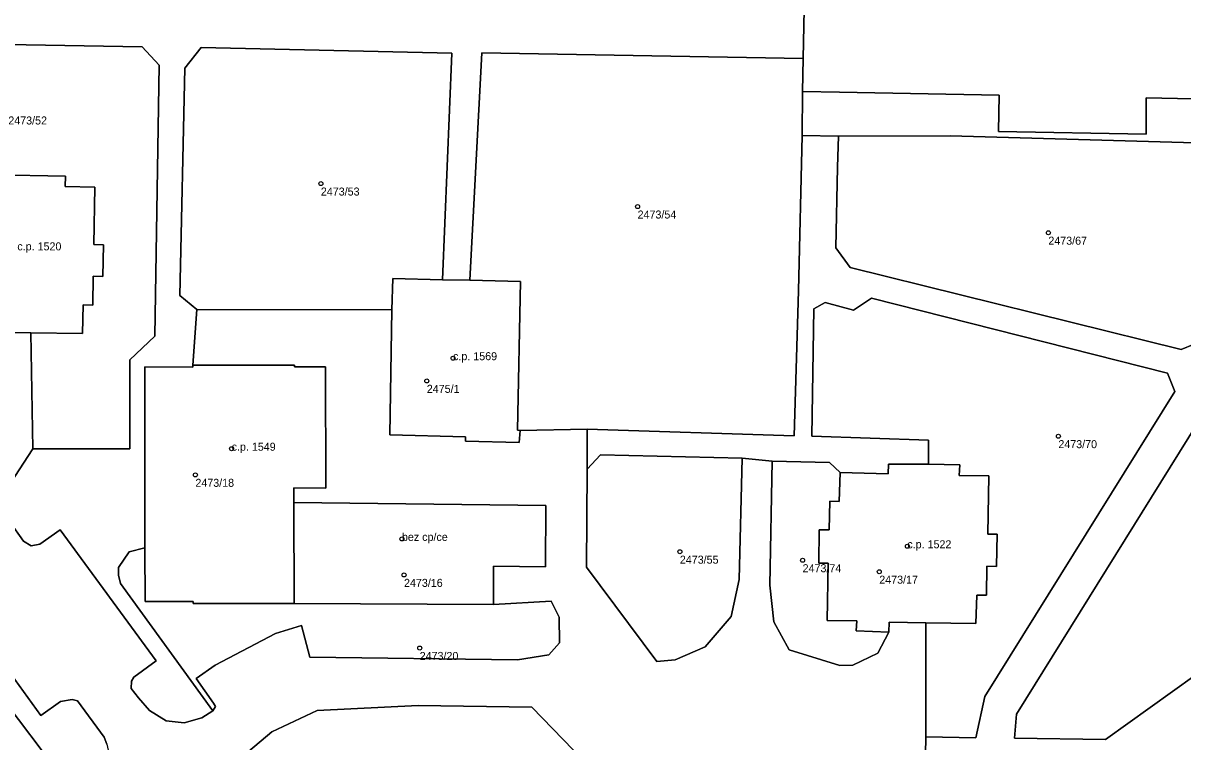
# Model space of a CAD drawing. Extents: x -878211 to -870363, y -1058464 to -1052522.
# Drawn here: x -873960.2 to -873815.3, y -1055693.1 to -1055603.3 of the extents above; entities that cross this region are included whole.
import ezdxf

# ---------------------------------------------------------------- set-up
doc = ezdxf.new("R2010")
doc.units = 0
for name, color, linetype in [('Definiční body', 7, 'Continuous'), ('Polygon budovy', 7, 'Continuous'), ('Polygon parcely', 7, 'Continuous')]:
    doc.layers.add(name, color=color, linetype=linetype)

msp = doc.modelspace()

# ---------------------------------------------------------------- linework, layer by layer
at = {"layer": 'Definiční body'}
for centre in [(-873923.01, -1055623.31994), (-873883.43, -1055626.18994), (-873832.1, -1055629.45994), (-873906.49, -1055645.12994), (-873909.77, -1055647.96994), (-873830.85, -1055654.87994), (-873934.16, -1055656.43994), (-873938.69, -1055659.70994), (-873912.88, -1055667.70994), (-873849.72, -1055668.62994), (-873878.15, -1055669.30994), (-873862.81, -1055670.37994), (-873912.62, -1055672.20994), (-873853.23, -1055671.80994), (-873910.66, -1055681.33994)]:
    msp.add_circle(centre, 0.25, dxfattribs=at)
at = {"layer": 'Polygon budovy'}
msp.add_lwpolyline([(-873963.7, -1055641.9), (-873959.25, -1055641.96), (-873952.78, -1055642.05), (-873952.72, -1055638.46), (-873951.52, -1055638.49), (-873951.47, -1055634.89), (-873950.26, -1055634.92), (-873950.17, -1055630.97), (-873951.39, -1055630.93), (-873951.25, -1055623.77), (-873954.95, -1055623.69), (-873954.92, -1055622.4), (-873963.85, -1055622.22)], dxfattribs=at)
for points in [[(-873914.38, -1055654.71), (-873904.93, -1055654.96), (-873904.94, -1055655.51), (-873898.21, -1055655.67), (-873898.1, -1055654.17), (-873898.42, -1055654.14), (-873898.08, -1055635.56), (-873904.39, -1055635.4), (-873907.8, -1055635.32), (-873914.01, -1055635.16), (-873914.14, -1055639.08)], [(-873945, -1055646.21), (-873945.01, -1055668.81), (-873944.98, -1055675.54), (-873938.97, -1055675.53), (-873938.98, -1055675.79), (-873926.34, -1055675.78), (-873926.38, -1055663.14), (-873926.38, -1055661.31), (-873922.41, -1055661.35), (-873922.43, -1055646.21), (-873926.31, -1055646.22), (-873926.3, -1055646.02), (-873939, -1055646.02), (-873939, -1055646.24)], [(-873843.18, -1055658.47), (-873847.08, -1055658.38), (-873852.07, -1055658.38), (-873852.12, -1055659.59), (-873858.13, -1055659.42), (-873858.23, -1055663.03), (-873859.4, -1055663.01), (-873859.51, -1055666.58), (-873860.72, -1055666.57), (-873860.8, -1055670.74), (-873859.6, -1055670.75), (-873859.76, -1055677.89), (-873856.05, -1055677.93), (-873856.11, -1055679.21), (-873852.05, -1055679.34), (-873852.01, -1055678.1), (-873847.41, -1055678.18), (-873841.15, -1055678.28), (-873841.05, -1055674.72), (-873839.85, -1055674.74), (-873839.77, -1055671.13), (-873838.57, -1055671.15), (-873838.49, -1055667.13), (-873839.68, -1055667.11), (-873839.53, -1055659.82), (-873843.23, -1055659.79)], [(-873894.89, -1055663.52), (-873926.38, -1055663.14), (-873926.34, -1055675.78), (-873901.44, -1055675.89), (-873901.43, -1055671.1), (-873894.96, -1055671.19)]]:
    msp.add_lwpolyline(points, close=True, dxfattribs=at)
at = {"layer": 'Polygon parcely'}
for points in [[(-873939, -1055646.24), (-873939, -1055646.02), (-873938.5, -1055639.04), (-873940.63, -1055637.29), (-873939.99, -1055608.9), (-873937.97, -1055606.32), (-873906.65, -1055607.04), (-873907.8, -1055635.32), (-873904.39, -1055635.4), (-873902.89, -1055606.98), (-873862.74, -1055607.69), (-873862.61, -1055601.58), (-873934.16, -1055600.31), (-873936.42, -1055598.24), (-873940.15, -1055561.55), (-873938.48, -1055559.34), (-873932.37, -1055558.8), (-873893.46, -1055559.4), (-873859.7, -1055559.9), (-873858.02, -1055559.6), (-873839.38, -1055559.85), (-873812.7, -1055540.83)], [(-873862.61, -1055601.58), (-873862.74, -1055607.69), (-873862.83, -1055611.81), (-873858.22, -1055611.91), (-873838.26, -1055612.27), (-873838.33, -1055616.8), (-873819.89, -1055617.14), (-873819.87, -1055612.58), (-873810.05, -1055612.8)], [(-874022.79, -1055604.89), (-873945.35, -1055606.22), (-873943.21, -1055608.53), (-873943.77, -1055642.39), (-873946.88, -1055645.34), (-873946.9, -1055656.47), (-873959, -1055656.47), (-873961.8, -1055660.74)], [(-873963.85, -1055622.22), (-873954.92, -1055622.4), (-873954.95, -1055623.69), (-873951.25, -1055623.77), (-873951.39, -1055630.93), (-873950.17, -1055630.97), (-873950.26, -1055634.92), (-873951.47, -1055634.89), (-873951.52, -1055638.49), (-873952.72, -1055638.46), (-873952.78, -1055642.05), (-873959.25, -1055641.96), (-873959, -1055656.47), (-873946.9, -1055656.47), (-873946.88, -1055645.34), (-873943.77, -1055642.39), (-873943.21, -1055608.53), (-873945.35, -1055606.22), (-874022.79, -1055604.89)], [(-873810.05, -1055612.8), (-873819.87, -1055612.58), (-873819.89, -1055617.14), (-873838.33, -1055616.8), (-873838.26, -1055612.27), (-873858.22, -1055611.91), (-873862.83, -1055611.81), (-873862.87, -1055617.31), (-873858.34, -1055617.38), (-873844.38, -1055617.36), (-873813.76, -1055618.21)], [(-873812.26, -1055642.73), (-873815.49, -1055644.05), (-873856.86, -1055633.81), (-873858.66, -1055631.36), (-873858.43, -1055621.25), (-873858.34, -1055617.38), (-873862.87, -1055617.31), (-873863.34, -1055636.7), (-873863.88, -1055654.83), (-873889.73, -1055653.99), (-873889.74, -1055659.01), (-873888.07, -1055657.2), (-873870.38, -1055657.63), (-873866.62, -1055657.98), (-873859.45, -1055658.18), (-873858.13, -1055659.42), (-873852.12, -1055659.59), (-873852.07, -1055658.38), (-873847.08, -1055658.38), (-873847.09, -1055655.37), (-873861.65, -1055654.89), (-873861.41, -1055638.96), (-873859.99, -1055638.17), (-873856.47, -1055639.11), (-873854.19, -1055637.64), (-873817.21, -1055646.99), (-873816.31, -1055649.29), (-873840.03, -1055687.4), (-873841.16, -1055692.57), (-873847.39, -1055692.44), (-873847.44, -1055694.64)], [(-873963.7, -1055641.9), (-873959.25, -1055641.96), (-873952.78, -1055642.05), (-873952.72, -1055638.46), (-873951.52, -1055638.49), (-873951.47, -1055634.89), (-873950.26, -1055634.92), (-873950.17, -1055630.97), (-873951.39, -1055630.93), (-873951.25, -1055623.77), (-873954.95, -1055623.69), (-873954.92, -1055622.4), (-873963.85, -1055622.22)], [(-873847.44, -1055694.64), (-873847.39, -1055692.44), (-873847.41, -1055678.18), (-873852.01, -1055678.1), (-873852.05, -1055679.34), (-873853.4, -1055681.97), (-873856.53, -1055683.47), (-873858.15, -1055683.51), (-873864.48, -1055681.55), (-873866.4, -1055678.08), (-873866.91, -1055673.49), (-873866.62, -1055657.98), (-873870.38, -1055657.63), (-873870.72, -1055672.77), (-873871.74, -1055677.41), (-873874.99, -1055681.18), (-873878.73, -1055682.81), (-873881.02, -1055683.01), (-873889.81, -1055671.24), (-873889.74, -1055659.01), (-873889.73, -1055653.99), (-873898.1, -1055654.17), (-873898.21, -1055655.67), (-873904.94, -1055655.51), (-873904.93, -1055654.96), (-873914.38, -1055654.71), (-873914.14, -1055639.08), (-873938.5, -1055639.04), (-873939, -1055646.02), (-873926.3, -1055646.02), (-873926.31, -1055646.22), (-873922.43, -1055646.21), (-873922.41, -1055661.35), (-873926.38, -1055661.31), (-873926.38, -1055663.14), (-873894.89, -1055663.52), (-873894.96, -1055671.19), (-873901.43, -1055671.1), (-873901.44, -1055675.89), (-873894.23, -1055675.5), (-873893.23, -1055677.48), (-873893.18, -1055680.7), (-873894.54, -1055682.21), (-873898.42, -1055682.81), (-873924.41, -1055682.48), (-873925.42, -1055678.51), (-873928.68, -1055679.54), (-873936.23, -1055683.48), (-873938.61, -1055685.14), (-873936.43, -1055688.22), (-873936.16, -1055688.63), (-873936.52, -1055689.17)], [(-873961.8, -1055660.74), (-873959, -1055656.47), (-873959.25, -1055641.96), (-873963.7, -1055641.9)], [(-873961.88, -1055665.58), (-873960.17, -1055668), (-873959.21, -1055668.59), (-873958.12, -1055668.37), (-873955.58, -1055666.58), (-873943.58, -1055682.94), (-873946.37, -1055684.97), (-873946.69, -1055685.5), (-873946.7, -1055686.38), (-873945.82, -1055687.57), (-873944.41, -1055689.15), (-873942.36, -1055690.45), (-873940.1, -1055690.7), (-873937.88, -1055690.08), (-873936.52, -1055689.17), (-873948.06, -1055673.26), (-873948.29, -1055672.23), (-873948.29, -1055671.27), (-873946.95, -1055669.34), (-873945.01, -1055668.81), (-873945, -1055646.21), (-873939, -1055646.24)], [(-873936.52, -1055689.17), (-873937.88, -1055690.08), (-873940.1, -1055690.7), (-873942.36, -1055690.45), (-873944.41, -1055689.15), (-873945.82, -1055687.57), (-873946.7, -1055686.38), (-873946.69, -1055685.5), (-873946.37, -1055684.97), (-873943.58, -1055682.94), (-873955.58, -1055666.58), (-873958.12, -1055668.37), (-873959.21, -1055668.59), (-873960.17, -1055668), (-873961.88, -1055665.58)], [(-873974.98, -1055671.54), (-873943.66, -1055712.93), (-873934.83, -1055725.07), (-873927.89, -1055736.26), (-873915.27, -1055753.61), (-873915.19, -1055753.92), (-873915.35, -1055754.21), (-873915.9, -1055754.59), (-873941.29, -1055773.04), (-873988.43, -1055807.41)], [(-873969.43, -1055674.02), (-873957.99, -1055689.77), (-873955.56, -1055688.02), (-873954.08, -1055687.75), (-873953.41, -1055687.92), (-873950.11, -1055692.47), (-873949.76, -1055693.33), (-873949.39, -1055695), (-873949.34, -1055697.1), (-873949.26, -1055699.28), (-873948.54, -1055701.48), (-873947.13, -1055703.41), (-873944.88, -1055704.89), (-873942.12, -1055705.84), (-873940.32, -1055706.92), (-873939.32, -1055708.27), (-873938.88, -1055709.77), (-873938.92, -1055712.51)], [(-873949.76, -1055693.33), (-873950.11, -1055692.47), (-873953.41, -1055687.92), (-873954.08, -1055687.75), (-873955.56, -1055688.02), (-873957.99, -1055689.77), (-873969.43, -1055674.02)], [(-873932.83, -1055694.94), (-873929.14, -1055691.8), (-873923.49, -1055689.15), (-873910.86, -1055688.51), (-873896.66, -1055688.74), (-873891.45, -1055694.08)], [(-873891.45, -1055694.08), (-873896.66, -1055688.74), (-873910.86, -1055688.51), (-873923.49, -1055689.15), (-873929.14, -1055691.8), (-873932.83, -1055694.94)]]:
    msp.add_lwpolyline(points, dxfattribs=at)
for points in [[(-873914.14, -1055639.08), (-873914.01, -1055635.16), (-873907.8, -1055635.32), (-873906.65, -1055607.04), (-873937.97, -1055606.32), (-873939.99, -1055608.9), (-873940.63, -1055637.29), (-873938.5, -1055639.04)], [(-873862.83, -1055611.81), (-873862.74, -1055607.69), (-873902.89, -1055606.98), (-873904.39, -1055635.4), (-873898.08, -1055635.56), (-873898.42, -1055654.14), (-873898.1, -1055654.17), (-873889.73, -1055653.99), (-873863.88, -1055654.83), (-873863.34, -1055636.7), (-873862.87, -1055617.31)], [(-873807.28, -1055617.83), (-873808.09, -1055618.33), (-873813.76, -1055618.21), (-873844.38, -1055617.36), (-873858.34, -1055617.38), (-873858.43, -1055621.25), (-873858.66, -1055631.36), (-873856.86, -1055633.81), (-873815.49, -1055644.05), (-873812.26, -1055642.73), (-873802.31, -1055626.82), (-873806.09, -1055620.23)], [(-873898.08, -1055635.56), (-873904.39, -1055635.4), (-873907.8, -1055635.32), (-873914.01, -1055635.16), (-873914.14, -1055639.08), (-873914.38, -1055654.71), (-873904.93, -1055654.96), (-873904.94, -1055655.51), (-873898.21, -1055655.67), (-873898.1, -1055654.17), (-873898.42, -1055654.14)], [(-873847.39, -1055692.44), (-873841.16, -1055692.57), (-873840.03, -1055687.4), (-873816.31, -1055649.29), (-873817.21, -1055646.99), (-873854.19, -1055637.64), (-873856.47, -1055639.11), (-873859.99, -1055638.17), (-873861.41, -1055638.96), (-873861.65, -1055654.89), (-873847.09, -1055655.37), (-873847.08, -1055658.38), (-873843.18, -1055658.47), (-873843.23, -1055659.79), (-873839.53, -1055659.82), (-873839.68, -1055667.11), (-873838.49, -1055667.13), (-873838.57, -1055671.15), (-873839.77, -1055671.13), (-873839.85, -1055674.74), (-873841.05, -1055674.72), (-873841.15, -1055678.28), (-873847.41, -1055678.18)], [(-873922.43, -1055646.21), (-873926.31, -1055646.22), (-873926.3, -1055646.02), (-873939, -1055646.02), (-873939, -1055646.24), (-873945, -1055646.21), (-873945.01, -1055668.81), (-873944.98, -1055675.54), (-873938.97, -1055675.53), (-873938.98, -1055675.79), (-873926.34, -1055675.78), (-873926.38, -1055663.14), (-873926.38, -1055661.31), (-873922.41, -1055661.35)], [(-873741.48, -1055679.07), (-873794.26, -1055670.78), (-873824.94, -1055692.78), (-873836.33, -1055692.61), (-873836.07, -1055689.6), (-873811.25, -1055649.69), (-873808.37, -1055648.95), (-873745.8, -1055674.31), (-873742.83, -1055677.06)], [(-873741.48, -1055679.07), (-873742.83, -1055677.06), (-873745.8, -1055674.31), (-873808.37, -1055648.95), (-873811.25, -1055649.69), (-873836.07, -1055689.6), (-873836.33, -1055692.61), (-873824.94, -1055692.78), (-873794.26, -1055670.78)], [(-873870.38, -1055657.63), (-873888.07, -1055657.2), (-873889.74, -1055659.01), (-873889.81, -1055671.24), (-873881.02, -1055683.01), (-873878.73, -1055682.81), (-873874.99, -1055681.18), (-873871.74, -1055677.41), (-873870.72, -1055672.77)], [(-873858.13, -1055659.42), (-873859.45, -1055658.18), (-873866.62, -1055657.98), (-873866.91, -1055673.49), (-873866.4, -1055678.08), (-873864.48, -1055681.55), (-873858.15, -1055683.51), (-873856.53, -1055683.47), (-873853.4, -1055681.97), (-873852.05, -1055679.34), (-873856.11, -1055679.21), (-873856.05, -1055677.93), (-873859.76, -1055677.89), (-873859.6, -1055670.75), (-873860.8, -1055670.74), (-873860.72, -1055666.57), (-873859.51, -1055666.58), (-873859.4, -1055663.01), (-873858.23, -1055663.03)], [(-873847.41, -1055678.18), (-873841.15, -1055678.28), (-873841.05, -1055674.72), (-873839.85, -1055674.74), (-873839.77, -1055671.13), (-873838.57, -1055671.15), (-873838.49, -1055667.13), (-873839.68, -1055667.11), (-873839.53, -1055659.82), (-873843.23, -1055659.79), (-873843.18, -1055658.47), (-873847.08, -1055658.38), (-873852.07, -1055658.38), (-873852.12, -1055659.59), (-873858.13, -1055659.42), (-873858.23, -1055663.03), (-873859.4, -1055663.01), (-873859.51, -1055666.58), (-873860.72, -1055666.57), (-873860.8, -1055670.74), (-873859.6, -1055670.75), (-873859.76, -1055677.89), (-873856.05, -1055677.93), (-873856.11, -1055679.21), (-873852.05, -1055679.34), (-873852.01, -1055678.1)], [(-873926.34, -1055675.78), (-873901.44, -1055675.89), (-873901.43, -1055671.1), (-873894.96, -1055671.19), (-873894.89, -1055663.52), (-873926.38, -1055663.14)], [(-873936.52, -1055689.17), (-873936.16, -1055688.63), (-873936.43, -1055688.22), (-873938.61, -1055685.14), (-873936.23, -1055683.48), (-873928.68, -1055679.54), (-873925.42, -1055678.51), (-873924.41, -1055682.48), (-873898.42, -1055682.81), (-873894.54, -1055682.21), (-873893.18, -1055680.7), (-873893.23, -1055677.48), (-873894.23, -1055675.5), (-873901.44, -1055675.89), (-873926.34, -1055675.78), (-873938.98, -1055675.79), (-873938.97, -1055675.53), (-873944.98, -1055675.54), (-873945.01, -1055668.81), (-873946.95, -1055669.34), (-873948.29, -1055671.27), (-873948.29, -1055672.23), (-873948.06, -1055673.26)], [(-873943.66, -1055712.93), (-873974.98, -1055671.54), (-873975.92, -1055672.06), (-873961.66, -1055691.97), (-873967.95, -1055696.53), (-873964.97, -1055700.7), (-873970.77, -1055704.82), (-873973.72, -1055700.65), (-873989.65, -1055712.15), (-874003.94, -1055692.16), (-874006.78, -1055692.98), (-874009.76, -1055695.3), (-874011.91, -1055697.47), (-873997.31, -1055717.63), (-874000.1, -1055719.65), (-873975.21, -1055754.01), (-873962.01, -1055744.63), (-873934.83, -1055725.07)]]:
    msp.add_lwpolyline(points, close=True, dxfattribs=at)

# ---------------------------------------------------------------- texts
at = {"layer": 'Definiční body'}
for s, p in [('2473/52', (-873962.07, -1055615.929)), ('2473/53', (-873923.01, -1055624.809)), ('2473/54', (-873883.43, -1055627.679)), ('c.p. 1520', (-873960.94, -1055631.659)), ('2473/67', (-873832.1, -1055630.949)), ('c.p. 1569', (-873906.49, -1055645.379)), ('2475/1', (-873909.77, -1055649.459)), ('2473/70', (-873830.85, -1055656.369)), ('c.p. 1549', (-873934.16, -1055656.69)), ('2473/18', (-873938.69, -1055661.199)), ('bez cp/ce', (-873912.88, -1055667.96)), ('c.p. 1522', (-873849.72, -1055668.879)), ('2473/55', (-873878.15, -1055670.799)), ('2473/74', (-873862.81, -1055671.869)), ('2473/16', (-873912.62, -1055673.699)), ('2473/17', (-873853.23, -1055673.299)), ('2473/20', (-873910.66, -1055682.829))]:
    msp.add_text(s, height=0.999996, dxfattribs=at).set_placement(p)

doc.saveas('drawing.dxf')
